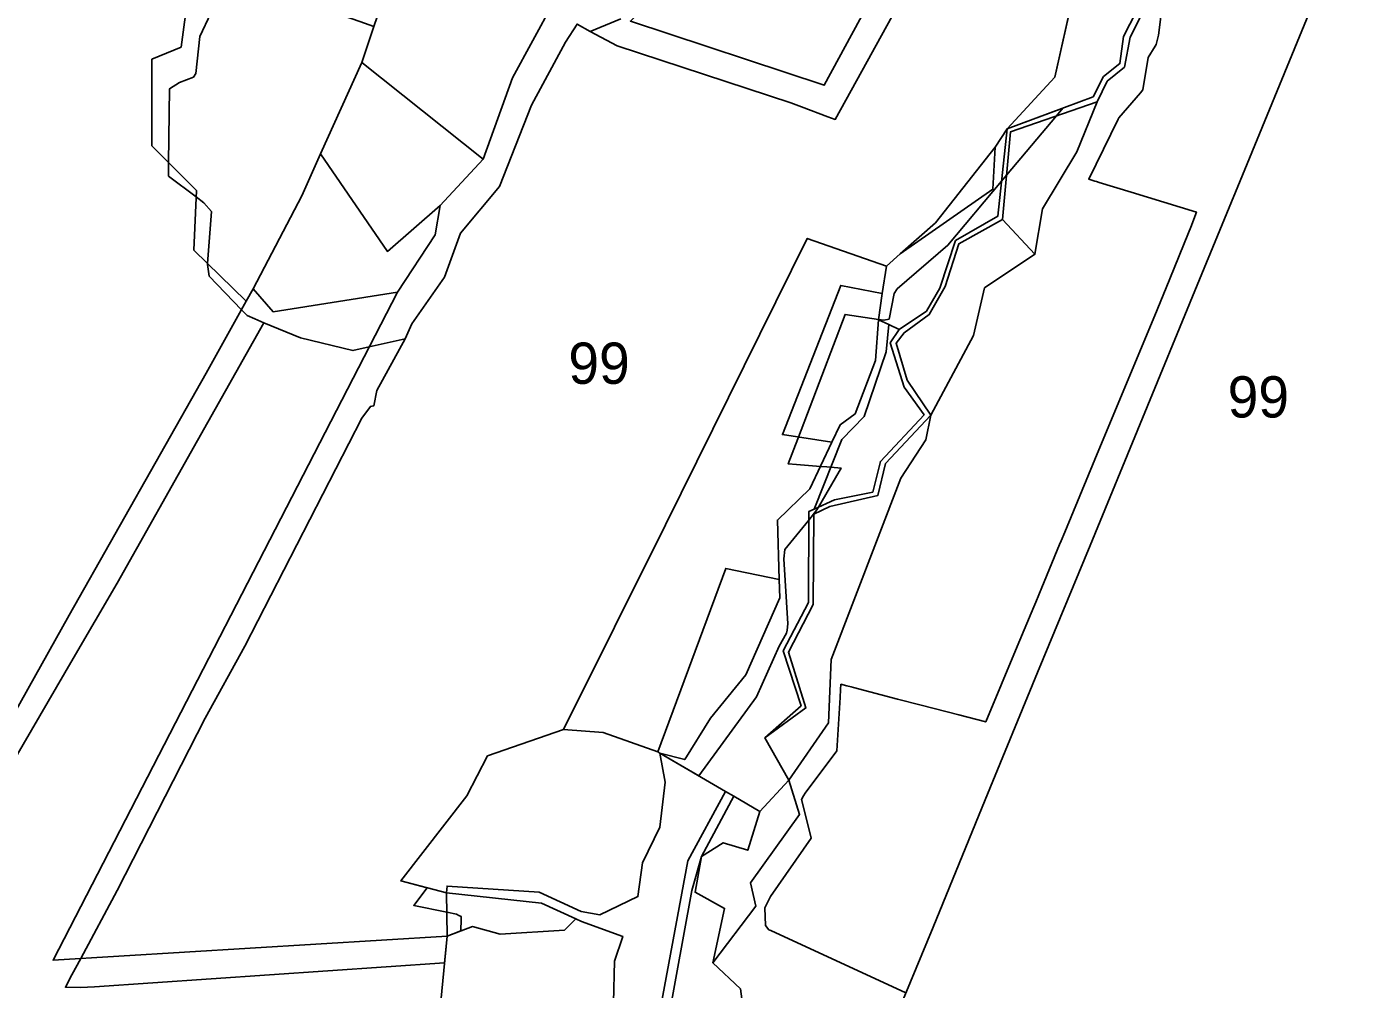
# Model space of a CAD drawing. Extents: x -477304 to -465429, y -1159113 to -1149210.
# Drawn here: x -469682.6 to -469198.8, y -1156537.5 to -1156187.5 of the extents above; entities that cross this region are included whole.
import ezdxf

# ---------------------------------------------------------------- set-up
doc = ezdxf.new("R2010")
doc.units = 0
for name, color, linetype in [('BPEJ_s', 7, 'Continuous'), ('ostatni_s', 7, 'Continuous'), ('PUPFL_s', 7, 'Continuous'), ('trav_porost_s', 7, 'Continuous'), ('voda_s', 7, 'Continuous')]:
    doc.layers.add(name, color=color, linetype=linetype)

msp = doc.modelspace()

# ---------------------------------------------------------------- linework, layer by layer
at = {"layer": 'BPEJ_s'}
for points in [[(-469303.04, -1156178.97), (-469308.99, -1156205.91), (-469326.38, -1156224.71), (-469306.16, -1156217.21), (-469308.48, -1156219.98), (-469326.59, -1156241.59), (-469328.41, -1156243.76), (-469347.9, -1156267.02), (-469366.3, -1156282.88), (-469367.35, -1156284.57), (-469369.26, -1156293.88), (-469371.16, -1156294.3), (-469373.11, -1156294), (-469385.26, -1156292.15), (-469402.2, -1156336.75), (-469402.46, -1156337.44), (-469405.9, -1156346.51), (-469402.88, -1156346.74), (-469394.21, -1156347.41), (-469391.89, -1156347.59), (-469390.45, -1156347.7), (-469386.7, -1156347.99), (-469387.44, -1156349.28), (-469394.89, -1156362.21), (-469395.48, -1156363.24), (-469398.46, -1156366.92), (-469407.11, -1156377.62), (-469407.53, -1156381), (-469406.05, -1156404.69), (-469406.33, -1156406.91), (-469406.48, -1156408.07), (-469409.23, -1156412.72), (-469413.35, -1156421.92), (-469417.47, -1156431.12), (-469438.31, -1156459.91), (-469452.49, -1156451.59), (-469453.32, -1156451.19), (-469473.13, -1156444.19), (-469487.51, -1156443.07), (-469515.09, -1156452.62), (-469522.64, -1156467.1), (-469546.61, -1156498.09), (-469537.02, -1156500.63), (-469541.94, -1156506.99), (-469529.94, -1156509.47), (-469526.38, -1156510.21), (-469525.59, -1156510.6), (-469524.69, -1156511.05), (-469524.72, -1156512.02), (-469524.83, -1156516.26), (-469529.77, -1156518.13), (-469530.72, -1156527.82), (-469657.91, -1156536.64), (-469662.99, -1156536.85), (-469668.5, -1156536.75), (-469666.1, -1156532.26), (-469662.92, -1156526.3), (-469649.67, -1156501.54), (-469617.73, -1156438.94), (-469603.35, -1156412.72), (-469560.85, -1156329.83), (-469557.68, -1156325.6), (-469557.16, -1156325.51), (-469556.41, -1156325.38), (-469555.39, -1156319.76), (-469545.07, -1156301.03), (-469542.66, -1156295.57), (-469530.82, -1156278.65), (-469524.9, -1156262.58), (-469510.73, -1156245.66), (-469499.1, -1156216.05), (-469486.83, -1156193.22), (-469482.58, -1156186.6), (-469477.85, -1156189.27), (-469468.01, -1156194.49), (-469405, -1156215.21), (-469401.08, -1156216.68), (-469391.46, -1156220.28), (-469388.83, -1156221.27), (-469362.28, -1156173.04)], [(-469362.28, -1156173.04), (-469388.83, -1156221.27), (-469391.46, -1156220.28), (-469401.08, -1156216.68), (-469405, -1156215.21), (-469468.01, -1156194.49), (-469477.85, -1156189.27), (-469466.75, -1156184.76)], [(-469363.16, -1156538.82), (-469412.22, -1156516.16), (-469412.92, -1156515.84), (-469414.09, -1156514.23), (-469414.42, -1156507.87), (-469413.19, -1156505.47), (-469412.29, -1156503.73), (-469397.59, -1156482.51), (-469398.1, -1156480.47), (-469401.1, -1156468.51), (-469400.36, -1156467.19), (-469399.76, -1156466.13), (-469388.29, -1156450.79), (-469387.04, -1156431.36), (-469386.86, -1156428.51), (-469386.74, -1156426.58), (-469384.63, -1156427.13), (-469383.08, -1156427.53), (-469382.17, -1156427.77), (-469366.14, -1156431.96), (-469357.65, -1156434.17), (-469343.9, -1156437.75), (-469334.12, -1156440.3), (-469322.7, -1156412.82), (-469316.73, -1156398.46), (-469316, -1156396.72), (-469313.8, -1156391.42), (-469307.32, -1156375.85), (-469306.77, -1156374.52), (-469305.45, -1156371.34), (-469294.47, -1156344.93), (-469271.83, -1156290.47), (-469267.21, -1156279.21), (-469260.47, -1156262.53), (-469259.61, -1156260.5), (-469257.63, -1156254.95), (-469281.33, -1156247.71), (-469292.91, -1156244.17), (-469293.88, -1156243.88), (-469294.45, -1156243.71), (-469296.75, -1156243), (-469286.01, -1156221.2), (-469285.75, -1156220.66), (-469277.95, -1156211.6), (-469277.06, -1156210.56), (-469275.16, -1156198.71), (-469272.58, -1156194.67), (-469272.19, -1156194.06), (-469271.35, -1156190.68), (-469269.02, -1156171.22)], [(-469269.02, -1156171.22), (-469271.35, -1156190.68), (-469272.19, -1156194.06), (-469272.58, -1156194.67), (-469275.16, -1156198.71), (-469277.06, -1156210.56), (-469277.95, -1156211.6), (-469285.75, -1156220.66), (-469286.01, -1156221.2), (-469296.75, -1156243), (-469294.45, -1156243.71), (-469293.88, -1156243.88), (-469292.91, -1156244.17), (-469281.33, -1156247.71), (-469257.63, -1156254.95), (-469259.61, -1156260.5), (-469260.47, -1156262.53), (-469267.21, -1156279.21), (-469271.83, -1156290.47), (-469294.47, -1156344.93), (-469305.45, -1156371.34), (-469306.77, -1156374.52), (-469307.32, -1156375.85), (-469313.8, -1156391.42), (-469316, -1156396.72), (-469316.73, -1156398.46), (-469322.7, -1156412.82), (-469334.12, -1156440.3), (-469343.9, -1156437.75), (-469357.65, -1156434.17), (-469366.14, -1156431.96), (-469382.17, -1156427.77), (-469383.08, -1156427.53), (-469384.63, -1156427.13), (-469386.74, -1156426.58), (-469386.86, -1156428.51), (-469387.04, -1156431.36), (-469388.29, -1156450.79), (-469399.76, -1156466.13), (-469400.36, -1156467.19), (-469401.1, -1156468.51), (-469398.1, -1156480.47), (-469397.59, -1156482.51), (-469412.29, -1156503.73), (-469413.19, -1156505.47), (-469414.42, -1156507.87), (-469414.09, -1156514.23), (-469412.92, -1156515.84), (-469412.22, -1156516.16), (-469363.16, -1156538.82)], [(-469686.88, -1156453.75), (-469665.62, -1156417.25), (-469649.67, -1156389.88), (-469620.46, -1156338.04), (-469596.34, -1156295.23), (-469583.05, -1156300.64), (-469564.05, -1156305.31), (-469558.11, -1156303.97), (-469545.07, -1156301.03), (-469555.39, -1156319.76), (-469556.41, -1156325.38), (-469557.16, -1156325.51), (-469557.68, -1156325.6), (-469560.85, -1156329.83), (-469603.35, -1156412.72), (-469617.73, -1156438.94), (-469649.67, -1156501.54), (-469662.92, -1156526.3), (-469666.1, -1156532.26), (-469668.5, -1156536.75), (-469662.99, -1156536.85), (-469657.91, -1156536.64), (-469530.72, -1156527.82), (-469529.77, -1156518.13), (-469524.83, -1156516.26), (-469524.72, -1156512.02), (-469524.69, -1156511.05), (-469525.59, -1156510.6), (-469526.38, -1156510.21), (-469529.94, -1156509.47), (-469541.94, -1156506.99), (-469537.02, -1156500.63), (-469546.61, -1156498.09), (-469522.64, -1156467.1), (-469515.09, -1156452.62), (-469487.51, -1156443.07), (-469473.13, -1156444.19), (-469453.32, -1156451.19), (-469452.49, -1156451.59), (-469438.31, -1156459.91), (-469417.47, -1156431.12), (-469413.35, -1156421.92), (-469409.23, -1156412.72), (-469406.48, -1156408.07), (-469406.33, -1156406.91), (-469406.05, -1156404.69), (-469407.53, -1156381), (-469407.11, -1156377.62), (-469398.46, -1156366.92), (-469395.48, -1156363.24), (-469394.89, -1156362.21), (-469387.44, -1156349.28), (-469386.7, -1156347.99), (-469390.45, -1156347.7), (-469391.89, -1156347.59), (-469394.21, -1156347.41), (-469402.88, -1156346.74), (-469405.9, -1156346.51), (-469402.46, -1156337.44), (-469402.2, -1156336.75), (-469385.26, -1156292.15), (-469373.11, -1156294), (-469371.16, -1156294.3), (-469369.26, -1156293.88), (-469367.35, -1156284.57), (-469366.3, -1156282.88), (-469347.9, -1156267.02), (-469328.41, -1156243.76), (-469326.59, -1156241.59), (-469308.48, -1156219.98), (-469306.16, -1156217.21), (-469326.38, -1156224.71), (-469308.99, -1156205.91), (-469303.04, -1156178.97)], [(-469482.58, -1156186.6), (-469486.83, -1156193.22), (-469499.1, -1156216.05), (-469510.73, -1156245.66), (-469524.9, -1156262.58), (-469530.82, -1156278.65), (-469542.66, -1156295.57), (-469545.07, -1156301.03), (-469558.11, -1156303.97), (-469564.05, -1156305.31), (-469583.05, -1156300.64), (-469596.34, -1156295.23), (-469599.71, -1156293.8), (-469602.51, -1156292.61), (-469604.54, -1156290.49), (-469616.24, -1156278.23), (-469616.89, -1156274), (-469616.86, -1156273.63), (-469615.41, -1156254.75), (-469618.16, -1156251.58), (-469621, -1156249.45), (-469631.07, -1156241.9), (-469631, -1156236.98), (-469630.63, -1156210.13), (-469627.04, -1156207.81), (-469621.96, -1156205.9), (-469621.12, -1156204.64), (-469619.64, -1156191.1), (-469615.62, -1156182.64)], [(-469621, -1156249.45), (-469631.07, -1156241.9), (-469631, -1156236.98), (-469630.63, -1156210.13), (-469627.04, -1156207.81), (-469621.96, -1156205.9), (-469621.12, -1156204.64), (-469619.64, -1156191.1), (-469615.62, -1156182.64)], [(-469466.75, -1156184.76), (-469477.85, -1156189.27), (-469482.58, -1156186.6)], [(-469686.88, -1156453.75), (-469665.62, -1156417.25), (-469649.67, -1156389.88), (-469620.46, -1156338.04), (-469596.34, -1156295.23), (-469599.71, -1156293.8), (-469602.51, -1156292.61), (-469604.54, -1156290.49), (-469616.24, -1156278.23), (-469616.89, -1156274), (-469616.86, -1156273.63), (-469615.41, -1156254.75), (-469618.16, -1156251.58), (-469621, -1156249.45)]]:
    msp.add_lwpolyline(points, dxfattribs=at)
at = {"layer": 'ostatni_s'}
for points in [[(-469330.66, -1156231.37), (-469326.38, -1156224.71), (-469329.77, -1156256.48), (-469345.07, -1156265.29), (-469350.84, -1156282.67), (-469355.69, -1156291.02), (-469365.54, -1156297.63), (-469369.36, -1156295.88), (-469373.13, -1156294.16), (-469371.72, -1156284.6), (-469370.25, -1156274.59), (-469365.22, -1156270.14), (-469331.54, -1156246.68)], [(-469330.66, -1156231.37), (-469331.54, -1156246.68), (-469365.22, -1156270.14), (-469352.45, -1156258.87)], [(-469398.56, -1156396.93), (-469407.74, -1156414.42), (-469401.24, -1156434.42), (-469414.43, -1156446.13), (-469405.73, -1156461.51), (-469416.16, -1156472.9), (-469425.71, -1156467.3), (-469428.66, -1156465.57), (-469452.49, -1156451.59), (-469443.5, -1156453.96), (-469434.09, -1156438.91), (-469421.26, -1156423.19), (-469408.94, -1156395.14), (-469409.15, -1156388.49), (-469409.84, -1156366.93), (-469398.07, -1156355.54), (-469390.04, -1156338.63), (-469387, -1156332.24), (-469381.58, -1156328.29), (-469374.15, -1156308.89), (-469373.13, -1156294.16), (-469369.36, -1156295.88), (-469370.35, -1156305.71), (-469378.34, -1156329.27), (-469386.45, -1156337.64), (-469396.51, -1156362.95), (-469398.45, -1156363.83)], [(-469396.51, -1156362.95), (-469386.45, -1156337.64), (-469378.34, -1156329.27), (-469370.35, -1156305.71), (-469369.36, -1156295.88), (-469365.54, -1156297.63), (-469368.84, -1156302.54), (-469363.75, -1156318.66), (-469356.54, -1156328.64), (-469372.42, -1156345.62), (-469375.17, -1156356.73), (-469389.04, -1156359.55)], [(-469458.73, -1156578.91), (-469442.36, -1156490.79), (-469428.66, -1156465.57), (-469425.71, -1156467.3), (-469437.41, -1156489.26), (-469440.9, -1156501.6), (-469455.12, -1156579.2), (-469457.08, -1156578.47)], [(-469442.83, -1156583.79), (-469455.12, -1156579.2), (-469440.9, -1156501.6), (-469437.41, -1156489.26), (-469439.72, -1156502.21), (-469429.01, -1156508.07), (-469433.33, -1156527.8), (-469423.25, -1156537.36), (-469421.8, -1156548.23), (-469439.95, -1156557.59), (-469436.56, -1156571.57)]]:
    msp.add_lwpolyline(points, close=True, dxfattribs=at)
at = {"layer": 'PUPFL_s'}
for points in [[(-469299.8, -1156074.76), (-469298.64, -1156083.02), (-469323.82, -1156116.12), (-469336.96, -1156160.71), (-469334.97, -1156164.31), (-469366.95, -1156160.98), (-469392.82, -1156208.85), (-469463.22, -1156185.51), (-469447.86, -1156170.61), (-469444.74, -1156158.73), (-469428.88, -1156144.09), (-469413.43, -1156117.47), (-469357.42, -1156143.05), (-469311.98, -1156054.11), (-469301.78, -1156052.18)], [(-469619.35, -1156165.48), (-469561.57, -1156185.7), (-469556.41, -1156187.5), (-469560.83, -1156200.56), (-469575.78, -1156233.82), (-469582.65, -1156249.09), (-469600.31, -1156282.87), (-469602.78, -1156287.32), (-469621.81, -1156268.82), (-469620.9, -1156247.14), (-469637.07, -1156230.87), (-469637.07, -1156199.43), (-469626.47, -1156194.97), (-469623.86, -1156175.83)], [(-469547.86, -1156284.08), (-469593.06, -1156291.18), (-469600.31, -1156282.87), (-469582.65, -1156249.09), (-469575.78, -1156233.82), (-469551.49, -1156269.25), (-469532.3, -1156252.53), (-469534.18, -1156263.25)], [(-469390.04, -1156338.63), (-469398.07, -1156355.54), (-469409.84, -1156366.93), (-469409.15, -1156388.49), (-469428.6, -1156384.48), (-469453.32, -1156451.19), (-469473.13, -1156444.19), (-469487.51, -1156443.07), (-469450.49, -1156368.62), (-469398.97, -1156264.56), (-469370.25, -1156274.59), (-469371.72, -1156284.6), (-469386.8, -1156281.59), (-469408, -1156335.85)], [(-469600.31, -1156282.87), (-469593.06, -1156291.18), (-469547.86, -1156284.08), (-469672.98, -1156526.92), (-469529.77, -1156518.13), (-469534.18, -1156563.11), (-469528.57, -1156583.39), (-469521.32, -1156600.72), (-469570.12, -1156633.91), (-469612.16, -1156620.6), (-469804.7, -1156603.71), (-469799.27, -1156587.13), (-469799.57, -1156565.84), (-469814.45, -1156561.05), (-469744.14, -1156530.73), (-469719.81, -1156495.62), (-469667.11, -1156401.44), (-469617.33, -1156313.57), (-469602.78, -1156287.32)], [(-469408, -1156335.85), (-469386.8, -1156281.59), (-469371.72, -1156284.6), (-469373.13, -1156294.16), (-469374.15, -1156308.89), (-469381.58, -1156328.29), (-469387, -1156332.24), (-469390.04, -1156338.63)], [(-469408.94, -1156395.14), (-469421.26, -1156423.19), (-469434.09, -1156438.91), (-469443.5, -1156453.96), (-469452.49, -1156451.59), (-469453.32, -1156451.19), (-469428.6, -1156384.48), (-469409.15, -1156388.49)], [(-469495.53, -1156506.2), (-469483.07, -1156511.9), (-469487.2, -1156515.99), (-469510.53, -1156517.49), (-469520.59, -1156514.66), (-469529.77, -1156518.13), (-469530.07, -1156502.47)]]:
    msp.add_lwpolyline(points, close=True, dxfattribs=at)
for points in [[(-469191.11, -1156585.29), (-469214.2, -1156633.84), (-469218.91, -1156643.76), (-469228.9, -1156638.67), (-469237.24, -1156654.48), (-469246.63, -1156673.28), (-469248.67, -1156677.27), (-469285.9, -1156657.79), (-469315.32, -1156643.69), (-469391.31, -1156607.28), (-469372.34, -1156561.04), (-469353.26, -1156514.85), (-469334.3, -1156468.6), (-469315.28, -1156422.35), (-469296.24, -1156376.12), (-469277.23, -1156329.86), (-469258.23, -1156283.61), (-469239.16, -1156237.38), (-469220.12, -1156191.16), (-469201.15, -1156144.9)], [(-469201.15, -1156144.9), (-469220.12, -1156191.16), (-469239.16, -1156237.38), (-469258.23, -1156283.61), (-469277.23, -1156329.86), (-469296.24, -1156376.12), (-469315.28, -1156422.35), (-469334.3, -1156468.6), (-469353.26, -1156514.85), (-469372.34, -1156561.04)], [(-469463.22, -1156185.51), (-469392.82, -1156208.85), (-469366.95, -1156160.98)], [(-469300.59, -1156167.89), (-469308.99, -1156205.91), (-469326.38, -1156224.71), (-469330.66, -1156231.37), (-469352.45, -1156258.87), (-469365.22, -1156270.14), (-469370.25, -1156274.59), (-469398.97, -1156264.56), (-469450.49, -1156368.62), (-469487.51, -1156443.07), (-469515.09, -1156452.62), (-469522.64, -1156467.1), (-469546.61, -1156498.09), (-469530.07, -1156502.47), (-469529.77, -1156518.13), (-469672.98, -1156526.92), (-469547.86, -1156284.08), (-469534.18, -1156263.25), (-469532.3, -1156252.53), (-469516.72, -1156235.75), (-469506.08, -1156206.21), (-469491.24, -1156178.98)], [(-469623.86, -1156175.83), (-469626.47, -1156194.97), (-469637.07, -1156199.43), (-469637.07, -1156230.87), (-469620.9, -1156247.14), (-469621.81, -1156268.82), (-469602.78, -1156287.32), (-469617.33, -1156313.57), (-469667.11, -1156401.44), (-469719.81, -1156495.62)], [(-469421.8, -1156548.23), (-469423.25, -1156537.36), (-469433.33, -1156527.8), (-469417.65, -1156507.24), (-469419.63, -1156498.83), (-469401.77, -1156473.9), (-469405.73, -1156461.51), (-469391.3, -1156440.62), (-469390.29, -1156417.63), (-469365, -1156351.68), (-469355.88, -1156337.69), (-469354.12, -1156328.8), (-469338.55, -1156299.82), (-469334.62, -1156282.5), (-469316.25, -1156270.31), (-469313.58, -1156253.79), (-469301.03, -1156233.07), (-469293.61, -1156214.83), (-469290.04, -1156207.39), (-469283.71, -1156202.23), (-469281.67, -1156191.39), (-469277.23, -1156182.58)]]:
    msp.add_lwpolyline(points, dxfattribs=at)
at = {"layer": 'trav_porost_s'}
for points in [[(-469551.52, -1156172.91), (-469546.86, -1156174.57), (-469538.4, -1156154.32), (-469491.24, -1156178.98), (-469506.08, -1156206.21), (-469516.72, -1156235.75), (-469560.83, -1156200.56), (-469556.41, -1156187.5)], [(-469279.44, -1156182.22), (-469284.09, -1156191.09), (-469285.38, -1156200.99), (-469291.36, -1156205.72), (-469295.13, -1156213.12), (-469326.38, -1156224.71), (-469308.99, -1156205.91), (-469300.59, -1156167.89), (-469296.51, -1156168.32), (-469279.48, -1156170.09)], [(-469575.78, -1156233.82), (-469560.83, -1156200.56), (-469516.72, -1156235.75), (-469532.3, -1156252.53), (-469551.49, -1156269.25)], [(-469328.11, -1156257.61), (-469316.25, -1156270.31), (-469334.62, -1156282.5), (-469338.55, -1156299.82), (-469354.12, -1156328.8), (-469362.74, -1156316.01), (-469366.73, -1156302.65), (-469363.81, -1156298.82), (-469354.65, -1156292.24), (-469348.84, -1156281.96), (-469343.9, -1156266.44)], [(-469458.82, -1156491.48), (-469460.5, -1156503.8), (-469474.28, -1156510.37), (-469481.16, -1156509.21), (-469496.41, -1156502.23), (-469529.85, -1156499.96), (-469530.07, -1156502.47), (-469546.61, -1156498.09), (-469522.64, -1156467.1), (-469515.09, -1156452.62), (-469487.51, -1156443.07), (-469473.13, -1156444.19), (-469453.32, -1156451.19), (-469452.49, -1156451.59), (-469450.56, -1156462.21), (-469452.54, -1156478.6)], [(-469460.5, -1156503.8), (-469458.82, -1156491.48), (-469452.54, -1156478.6), (-469450.56, -1156462.21), (-469452.49, -1156451.59), (-469428.66, -1156465.57), (-469442.36, -1156490.79), (-469458.73, -1156578.91), (-469475.21, -1156585.15), (-469467.98, -1156554.44), (-469469.41, -1156542.27), (-469469, -1156527.29), (-469466.03, -1156518.27), (-469481.05, -1156512.82), (-469483.07, -1156511.9), (-469495.53, -1156506.2), (-469530.07, -1156502.47), (-469529.85, -1156499.96), (-469496.41, -1156502.23), (-469481.16, -1156509.21), (-469474.28, -1156510.37)], [(-469429.01, -1156508.07), (-469439.72, -1156502.21), (-469437.41, -1156489.26), (-469429.51, -1156484.23), (-469420.62, -1156486.91), (-469416.16, -1156472.9), (-469405.73, -1156461.51), (-469401.77, -1156473.9), (-469419.63, -1156498.83), (-469417.65, -1156507.24), (-469433.33, -1156527.8)], [(-469429.51, -1156484.23), (-469437.41, -1156489.26), (-469425.71, -1156467.3), (-469416.16, -1156472.9), (-469420.62, -1156486.91)], [(-469467.98, -1156554.44), (-469489.28, -1156565.78), (-469492.91, -1156578.17), (-469495.45, -1156592.82), (-469521.32, -1156600.72), (-469528.57, -1156583.39), (-469534.18, -1156563.11), (-469529.77, -1156518.13), (-469520.59, -1156514.66), (-469510.53, -1156517.49), (-469487.2, -1156515.99), (-469483.07, -1156511.9), (-469481.05, -1156512.82), (-469466.03, -1156518.27), (-469469, -1156527.29), (-469469.41, -1156542.27)]]:
    msp.add_lwpolyline(points, close=True, dxfattribs=at)
at = {"layer": 'voda_s'}
msp.add_lwpolyline([(-469277.23, -1156182.58), (-469281.67, -1156191.39), (-469283.71, -1156202.23), (-469290.04, -1156207.39), (-469293.61, -1156214.83), (-469325.09, -1156225.73), (-469328.11, -1156257.61), (-469343.9, -1156266.44), (-469348.84, -1156281.96), (-469354.65, -1156292.24), (-469363.81, -1156298.82), (-469366.73, -1156302.65), (-469362.74, -1156316.01), (-469354.12, -1156328.8), (-469370.54, -1156346.31), (-469373.37, -1156358.03), (-469390.82, -1156361.98), (-469396.61, -1156364.78), (-469396.8, -1156397.64), (-469405.8, -1156414.96), (-469399.47, -1156435.17), (-469414.43, -1156446.13), (-469401.24, -1156434.42), (-469407.74, -1156414.42), (-469398.56, -1156396.93), (-469398.45, -1156363.83), (-469396.51, -1156362.95), (-469389.04, -1156359.55), (-469375.17, -1156356.73), (-469372.42, -1156345.62), (-469356.54, -1156328.64), (-469363.75, -1156318.66), (-469368.84, -1156302.54), (-469365.54, -1156297.63), (-469355.69, -1156291.02), (-469350.84, -1156282.67), (-469345.07, -1156265.29), (-469329.77, -1156256.48), (-469326.38, -1156224.71), (-469295.13, -1156213.12), (-469291.36, -1156205.72), (-469285.38, -1156200.99), (-469284.09, -1156191.09), (-469279.44, -1156182.22)], dxfattribs=at)
for points in [[(-469301.03, -1156233.07), (-469313.58, -1156253.79), (-469316.25, -1156270.31), (-469328.11, -1156257.61), (-469325.09, -1156225.73), (-469293.61, -1156214.83)], [(-469405.8, -1156414.96), (-469396.8, -1156397.64), (-469396.61, -1156364.78), (-469390.82, -1156361.98), (-469373.37, -1156358.03), (-469370.54, -1156346.31), (-469354.12, -1156328.8), (-469355.88, -1156337.69), (-469365, -1156351.68), (-469390.29, -1156417.63), (-469391.3, -1156440.62), (-469405.73, -1156461.51), (-469414.43, -1156446.13), (-469399.47, -1156435.17)]]:
    msp.add_lwpolyline(points, close=True, dxfattribs=at)

# ---------------------------------------------------------------- texts
at = {"layer": 'BPEJ_s'}
for p in [(-469485.77, -1156317.39), (-469246.27, -1156329.63)]:
    msp.add_text('99', height=15, dxfattribs=at).set_placement(p)

doc.saveas('drawing.dxf')
